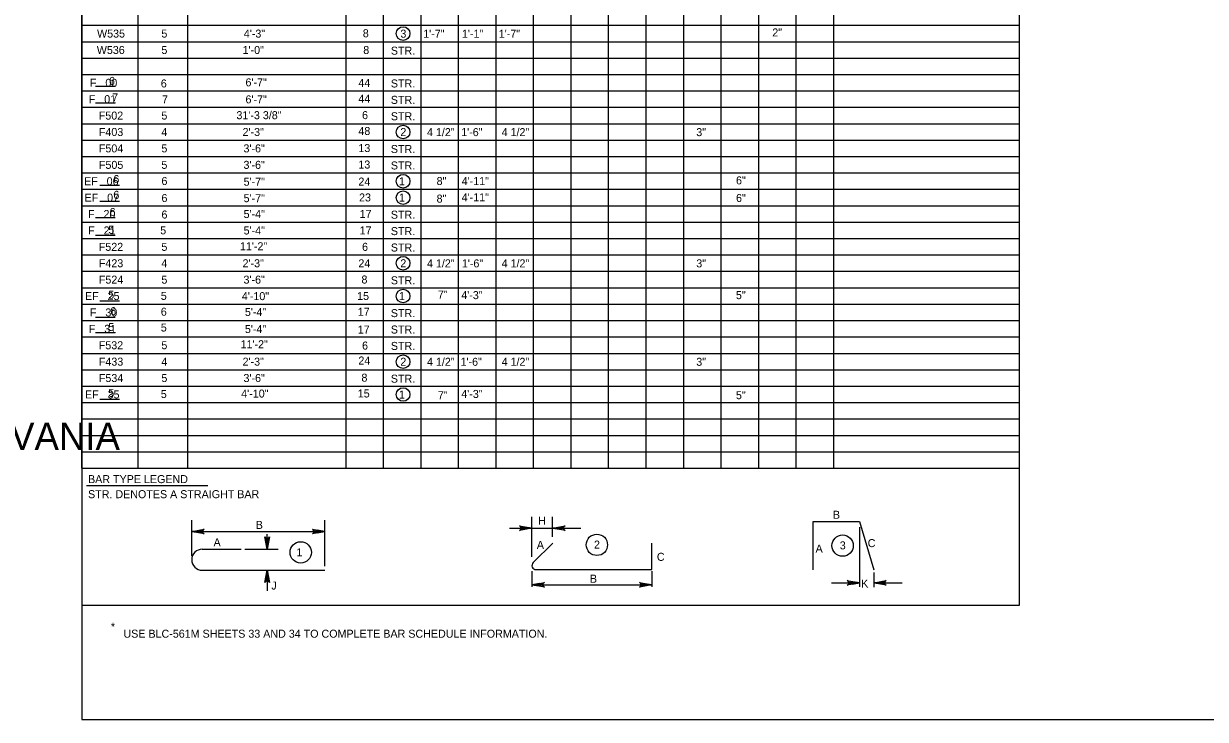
# Model space of a CAD drawing. Extents: x 179 to 454, y -271 to 54.
# Drawn here: x 244.62 to 262.34, y -21.25 to -10.81 of the extents above; entities that cross this region are included whole.
import ezdxf

# ---------------------------------------------------------------- set-up
doc = ezdxf.new("R2010")
doc.units = 0
for name, color, linetype in [('Level 1', 7, 'Continuous'), ('Level 3', 7, 'Continuous'), ('Level 4', 7, 'Continuous'), ('Level 41', 7, 'Continuous'), ('Level 6', 7, 'Continuous')]:
    doc.layers.add(name, color=color, linetype=linetype)

msp = doc.modelspace()

# ---------------------------------------------------------------- linework, layer by layer
at = {"layer": 'Level 1'}
msp.add_lwpolyline([(245.497, -21.25), (276.997, -21.25), (276.997, -0.75), (245.497, -0.75)], close=True, dxfattribs=at)
at = {"layer": 'Level 3'}
for p, q in [((256.462, -18.284), (257.159, -18.284)), ((256.462, -19.008), (256.462, -18.284)), ((257.159, -18.284), (257.371, -19.009)), ((252.263, -18.898), (252.556, -18.605)), ((254.043, -19.003), (254.043, -18.605)), ((247.301, -18.697), (247.882, -18.697)), ((247.301, -19.013), (249.138, -19.013)), ((252.306, -19.003), (254.043, -19.003))]:
    msp.add_line(p, q, dxfattribs=at)
for centre, radius, start in [((247.301, -18.855), 0.158, 90), ((252.306, -18.942), 0.0615, 135)]:
    msp.add_arc(centre, radius, start, 270, dxfattribs=at)
at = {"layer": 'Level 4'}
for p, q in [((245.701, -11.753), (245.997, -11.753)), ((245.701, -12.003), (245.997, -12.003)), ((245.766, -13.237), (246.062, -13.237)), ((245.766, -13.478), (246.062, -13.478)), ((245.701, -13.724), (245.997, -13.724)), ((245.701, -13.988), (245.997, -13.988)), ((245.766, -14.971), (246.062, -14.971)), ((245.701, -15.217), (245.997, -15.217)), ((245.701, -15.448), (245.997, -15.448)), ((245.766, -16.445), (246.062, -16.445)), ((245.566, -17.743), (247.385, -17.743)), ((252.245, -18.811), (252.245, -18.212)), ((252.555, -18.513), (252.555, -18.212)), ((247.143, -18.796), (247.143, -18.264)), ((249.138, -18.954), (249.138, -18.264)), ((251.906, -18.38), (252.978, -18.38)), ((257.159, -18.365), (257.159, -19.262)), ((247.255, -18.432), (249.026, -18.432)), ((248.272, -18.584), (248.272, -18.472)), ((247.94, -18.697), (248.44, -18.697)), ((248.183, -19.013), (248.44, -19.013)), ((248.272, -19.125), (248.272, -19.237)), ((252.245, -19.028), (252.245, -19.261)), ((253.035, -19.003), (253.219, -19.003)), ((254.044, -19.028), (254.044, -19.261)), ((257.371, -19.049), (257.371, -19.265)), ((248.272, -19.237), (248.272, -19.322)), ((252.245, -19.231), (254.044, -19.231)), ((256.737, -19.203), (257.07, -19.203)), ((257.482, -19.203), (257.795, -19.203))]:
    msp.add_line(p, q, dxfattribs=at)
for points in [[(247.143, -18.432), (247.33, -18.397), (247.315, -18.407), (247.308, -18.42), (247.306, -18.432), (247.308, -18.445), (247.315, -18.457), (247.33, -18.467), (247.143, -18.432), (247.315, -18.457), (247.308, -18.445), (247.143, -18.432), (247.306, -18.432), (247.308, -18.42), (247.143, -18.432), (247.315, -18.407)], [(249.138, -18.432), (248.952, -18.467), (248.966, -18.457), (248.974, -18.445), (248.976, -18.432), (248.974, -18.42), (248.966, -18.407), (248.952, -18.397), (249.138, -18.432), (248.966, -18.407), (248.974, -18.42), (249.138, -18.432), (248.976, -18.432), (248.974, -18.445), (249.138, -18.432), (248.966, -18.457)], [(252.245, -18.38), (252.059, -18.415), (252.073, -18.405), (252.08, -18.393), (252.082, -18.38), (252.08, -18.368), (252.073, -18.355), (252.059, -18.346), (252.245, -18.38), (252.073, -18.355), (252.08, -18.368), (252.245, -18.38), (252.082, -18.38), (252.08, -18.393), (252.245, -18.38), (252.073, -18.405)], [(252.555, -18.38), (252.742, -18.346), (252.727, -18.355), (252.72, -18.368), (252.718, -18.38), (252.72, -18.393), (252.727, -18.405), (252.742, -18.415), (252.555, -18.38), (252.727, -18.405), (252.72, -18.393), (252.555, -18.38), (252.718, -18.38), (252.72, -18.368), (252.555, -18.38), (252.727, -18.355)], [(248.272, -18.697), (248.237, -18.51), (248.247, -18.525), (248.26, -18.532), (248.272, -18.534), (248.285, -18.532), (248.297, -18.525), (248.307, -18.51), (248.272, -18.697), (248.297, -18.525), (248.285, -18.532), (248.272, -18.697), (248.272, -18.534), (248.26, -18.532), (248.272, -18.697), (248.247, -18.525)], [(248.272, -19.013), (248.307, -19.199), (248.297, -19.185), (248.285, -19.178), (248.272, -19.175), (248.26, -19.178), (248.247, -19.185), (248.237, -19.199), (248.272, -19.013), (248.247, -19.185), (248.26, -19.178), (248.272, -19.013), (248.272, -19.175), (248.285, -19.178), (248.272, -19.013), (248.297, -19.185)], [(252.245, -19.231), (252.431, -19.196), (252.417, -19.206), (252.41, -19.218), (252.407, -19.231), (252.41, -19.243), (252.417, -19.256), (252.431, -19.266), (252.245, -19.231), (252.417, -19.256), (252.41, -19.243), (252.245, -19.231), (252.407, -19.231), (252.41, -19.218), (252.245, -19.231), (252.417, -19.206)], [(254.044, -19.231), (253.857, -19.266), (253.872, -19.256), (253.879, -19.243), (253.881, -19.231), (253.879, -19.218), (253.872, -19.206), (253.857, -19.196), (254.044, -19.231), (253.872, -19.206), (253.879, -19.218), (254.044, -19.231), (253.881, -19.231), (253.879, -19.243), (254.044, -19.231), (253.872, -19.256)], [(257.16, -19.203), (256.973, -19.238), (256.988, -19.229), (256.995, -19.216), (256.997, -19.203), (256.995, -19.191), (256.988, -19.178), (256.973, -19.169), (257.16, -19.203), (256.988, -19.178), (256.995, -19.191), (257.16, -19.203), (256.997, -19.203), (256.995, -19.216), (257.16, -19.203), (256.988, -19.229)], [(257.37, -19.203), (257.556, -19.169), (257.542, -19.178), (257.535, -19.191), (257.533, -19.203), (257.535, -19.216), (257.542, -19.229), (257.556, -19.238), (257.37, -19.203), (257.542, -19.229), (257.535, -19.216), (257.37, -19.203), (257.533, -19.203), (257.535, -19.191), (257.37, -19.203), (257.542, -19.178)]]:
    msp.add_lwpolyline(points, dxfattribs=at)
for points in [[(247.255, -18.414), (247.255, -18.451), (247.143, -18.432)], [(249.026, -18.414), (249.026, -18.451), (249.138, -18.432)], [(248.253, -18.584), (248.291, -18.584), (248.272, -18.697)], [(248.253, -19.125), (248.291, -19.125), (248.272, -19.013)], [(252.357, -19.249), (252.357, -19.212), (252.245, -19.231)], [(253.932, -19.249), (253.932, -19.212), (254.044, -19.231)], [(257.048, -19.185), (257.048, -19.222), (257.16, -19.203)], [(257.482, -19.185), (257.482, -19.222), (257.37, -19.203)]]:
    msp.add_lwpolyline(points, close=True, dxfattribs=at)
for centre, radius in [((250.313, -10.963), 0.102), ((250.313, -12.44), 0.102), ((250.313, -13.178), 0.102), ((250.313, -13.424), 0.102), ((250.313, -14.408), 0.102), ((250.313, -14.9), 0.102), ((250.313, -15.885), 0.102), ((250.313, -16.377), 0.102), ((248.777, -18.746), 0.16), ((253.218, -18.632), 0.16), ((256.903, -18.644), 0.16)]:
    msp.add_circle(centre, radius, dxfattribs=at)
at = {"layer": 'Level 6'}
for p, q in [((245.497, -17.482), (245.497, -0.75)), ((259.557, -19.536), (259.557, -0.75)), ((246.341, -17.482), (246.341, -1.98)), ((247.083, -17.482), (247.083, -1.98)), ((249.458, -17.482), (249.458, -1.98)), ((250.02, -17.482), (250.02, -1.98)), ((250.583, -17.482), (250.583, -1.98)), ((251.145, -17.482), (251.145, -1.98)), ((251.708, -17.482), (251.708, -1.98)), ((252.27, -17.482), (252.27, -1.98)), ((252.833, -17.482), (252.833, -1.98)), ((253.395, -17.482), (253.395, -1.98)), ((253.957, -17.482), (253.957, -1.98)), ((254.52, -17.482), (254.52, -1.98)), ((255.082, -17.482), (255.082, -1.98)), ((255.645, -17.482), (255.645, -1.98)), ((256.207, -17.482), (256.207, -1.98)), ((256.77, -17.482), (256.77, -1.98)), ((245.497, -10.839), (259.557, -10.839)), ((245.497, -11.085), (259.557, -11.085)), ((245.497, -11.331), (259.557, -11.331)), ((245.497, -11.577), (259.557, -11.577)), ((245.497, -11.823), (259.557, -11.823)), ((245.497, -12.069), (259.557, -12.069)), ((245.497, -12.315), (259.557, -12.315)), ((245.497, -12.561), (259.557, -12.561)), ((245.497, -12.807), (259.557, -12.807)), ((245.497, -13.053), (259.557, -13.053)), ((245.497, -13.299), (259.557, -13.299)), ((245.497, -13.545), (259.557, -13.545)), ((245.497, -13.791), (259.557, -13.791)), ((245.497, -14.037), (259.557, -14.037)), ((245.497, -14.283), (259.557, -14.283)), ((245.497, -14.529), (259.557, -14.529)), ((245.497, -14.776), (259.557, -14.776)), ((245.497, -15.022), (259.557, -15.022)), ((245.497, -15.268), (259.557, -15.268)), ((245.497, -15.514), (259.557, -15.514)), ((245.497, -15.76), (259.557, -15.76)), ((245.497, -16.006), (259.557, -16.006)), ((245.497, -16.252), (259.557, -16.252)), ((245.497, -16.498), (259.557, -16.498)), ((245.497, -16.744), (259.557, -16.744)), ((245.497, -16.99), (259.557, -16.99)), ((245.497, -17.236), (259.557, -17.236)), ((245.497, -17.482), (259.557, -17.482)), ((245.497, -19.536), (259.557, -19.536))]:
    msp.add_line(p, q, dxfattribs=at)

# ---------------------------------------------------------------- texts
at = {"layer": 'Level 1'}
msp.add_text('COMMONWEALTH OF PENNSYLVANIA', height=0.41038, dxfattribs=at).set_placement((235.943, -17.208))
at = {"layer": 'Level 4'}
for s, height, p in [('W535', 0.12, (245.723, -11.023)), ('5', 0.12, (246.688, -11.023)), ('4\'-3"', 0.12, (247.924, -11.023)), ('3', 0.12, (250.272, -11.024)), ('1\'-7"', 0.1198, (250.614, -11.025)), ('1\'-1"', 0.1198, (251.195, -11.025)), ('1\'-7"', 0.1198, (251.747, -11.025)), ('2"', 0.1198, (255.849, -11.006)), ('W536', 0.12, (245.719, -11.269)), ('5', 0.12, (246.688, -11.269)), ('1\'-0"', 0.12, (247.905, -11.269)), ('8', 0.12, (249.715, -11.269)), ('STR.', 0.12, (250.129, -11.279)), ('F   00', 0.12, (245.616, -11.761)), ('STR.', 0.12, (250.129, -11.771)), ('F   01', 0.12, (245.599, -12.007)), ('STR.', 0.12, (250.129, -12.017)), ('F502', 0.12, (245.749, -12.253)), ('5', 0.12, (246.688, -12.253)), ('STR.', 0.12, (250.129, -12.263)), ('F403', 0.12, (245.75, -12.499)), ('4', 0.12, (246.687, -12.499)), ('2\'-3"', 0.12, (247.905, -12.499)), ('2', 0.12, (250.271, -12.5)), ('4 1/2"', 0.12, (250.671, -12.501)), ('1\'-6"', 0.1198, (251.184, -12.501)), ('4 1/2"', 0.12, (251.79, -12.501)), ('3"', 0.12, (254.709, -12.501)), ('F504', 0.12, (245.75, -12.745)), ('5', 0.12, (246.688, -12.745)), ('3\'-6"', 0.12, (247.919, -12.745)), ('STR.', 0.12, (250.129, -12.755)), ('F505', 0.12, (245.751, -12.992)), ('5', 0.12, (246.688, -12.992)), ('3\'-6"', 0.12, (247.919, -12.992)), ('STR.', 0.12, (250.129, -13.001)), ('EF   06', 0.12, (245.528, -13.238)), ('1', 0.12, (250.25, -13.238)), ('EF   07', 0.12, (245.535, -13.484)), ('1', 0.12, (250.25, -13.484)), ('F   20', 0.12, (245.588, -13.73)), ('STR.', 0.12, (250.129, -13.74)), ('F   21', 0.12, (245.59, -13.976)), ('STR.', 0.12, (250.129, -13.986)), ('F522', 0.12, (245.749, -14.222)), ('5', 0.12, (246.688, -14.222)), ('STR.', 0.12, (250.129, -14.232)), ('F423', 0.12, (245.75, -14.468)), ('4', 0.12, (246.687, -14.468)), ('2\'-3"', 0.12, (247.905, -14.468)), ('2', 0.12, (250.271, -14.468)), ('4 1/2"', 0.12, (250.671, -14.47)), ('1\'-6"', 0.1198, (251.194, -14.47)), ('4 1/2"', 0.12, (251.79, -14.47)), ('3"', 0.12, (254.709, -14.47)), ('F524', 0.12, (245.75, -14.714)), ('5', 0.12, (246.688, -14.714)), ('3\'-6"', 0.12, (247.919, -14.714)), ('STR.', 0.12, (250.129, -14.724)), ('EF   25', 0.12, (245.542, -14.96)), ('1', 0.12, (250.25, -14.96)), ('F   30', 0.12, (245.616, -15.206)), ('STR.', 0.12, (250.129, -15.216)), ('F   31', 0.12, (245.599, -15.452)), ('STR.', 0.12, (250.129, -15.462)), ('F532', 0.12, (245.749, -15.698)), ('5', 0.12, (246.688, -15.698)), ('STR.', 0.12, (250.129, -15.708)), ('F433', 0.12, (245.75, -15.944)), ('4', 0.12, (246.687, -15.944)), ('2\'-3"', 0.12, (247.905, -15.944)), ('2', 0.12, (250.271, -15.945)), ('4 1/2"', 0.12, (250.671, -15.946)), ('1\'-6"', 0.1198, (251.174, -15.946)), ('4 1/2"', 0.12, (251.79, -15.946)), ('3"', 0.12, (254.709, -15.946)), ('F534', 0.12, (245.75, -16.19)), ('5', 0.12, (246.688, -16.19)), ('3\'-6"', 0.12, (247.919, -16.19)), ('STR.', 0.12, (250.129, -16.2)), ('EF   35', 0.12, (245.542, -16.436)), ('1', 0.12, (250.25, -16.437)), ('BAR TYPE LEGEND', 0.12, (245.588, -17.706)), ('STR. DENOTES A STRAIGHT BAR', 0.12, (245.588, -17.932)), ('H', 0.12, (252.337, -18.328)), ('B', 0.12, (256.758, -18.241)), ('B', 0.12, (248.103, -18.393)), ('A', 0.12, (247.47, -18.654)), ('A', 0.12, (252.318, -18.692)), ('2', 0.12, (253.175, -18.688)), ('3', 0.12, (256.861, -18.7)), ('C', 0.12, (257.28, -18.666)), ('1', 0.12, (248.713, -18.803)), ('C', 0.12, (254.118, -18.872)), ('A', 0.12, (256.498, -18.748)), ('B', 0.12, (253.114, -19.2)), ('J', 0.12, (248.336, -19.303)), ('K', 0.12, (257.182, -19.272)), ('*', 0.12, (245.93, -19.918)), ('USE BLC-561M SHEETS 33 AND 34 TO COMPLETE BAR SCHEDULE INFORMATION.', 0.12, (246.119, -20.025))]:
    msp.add_text(s, height=height, dxfattribs=at).set_placement(p)
at = {"layer": 'Level 41'}
for s, p in [('8', (249.708, -11.018)), ('6', (245.902, -11.733)), ('6', (246.679, -11.771)), ('6\'-7"', (247.949, -11.754)), ('44', (249.642, -11.762)), ('7', (245.949, -11.98)), ('7', (246.698, -12.009)), ('6\'-7"', (247.949, -12.01)), ('44', (249.642, -11.999)), ('31\'-3 3/8"', (247.813, -12.247)), ('6', (249.697, -12.246)), ('48', (249.642, -12.484)), ('13', (249.642, -12.74)), ('13', (249.642, -12.987)), ('6', (245.968, -13.205)), ('6', (246.689, -13.234)), ('8"', (250.815, -13.235)), ('6"', (255.305, -13.225)), ('5\'-7"', (247.921, -13.245)), ('24', (249.642, -13.243)), ('4\'-11"', (251.191, -13.235)), ('6', (245.968, -13.442)), ('6', (246.689, -13.49)), ('5\'-7"', (247.921, -13.492)), ('23', (249.652, -13.481)), ('8"', (250.815, -13.498)), ('4\'-11"', (251.191, -13.479)), ('6"', (255.305, -13.489)), ('6', (245.911, -13.699)), ('6', (246.689, -13.737)), ('5\'-4"', (247.921, -13.729)), ('17', (249.661, -13.728)), ('5', (245.892, -13.965)), ('5', (246.67, -13.974)), ('5\'-4"', (247.921, -13.976)), ('17', (249.661, -13.975)), ('11\'-2"', (247.866, -14.213)), ('6', (249.697, -14.222)), ('24', (249.642, -14.469)), ('8', (249.688, -14.712)), ('5', (245.892, -14.94)), ('5', (246.679, -14.957)), ('4\'-10"', (247.894, -14.961)), ('15', (249.623, -14.959)), ('7"', (250.834, -14.937)), ('4\'-3"', (251.185, -14.946)), ('5"', (255.304, -14.946)), ('6', (245.921, -15.187)), ('6', (246.679, -15.195)), ('5\'-4"', (247.94, -15.199)), ('17', (249.633, -15.196)), ('5', (245.892, -15.424)), ('5', (246.679, -15.432)), ('5\'-4"', (247.94, -15.455)), ('17', (249.633, -15.462)), ('11\'-2"', (247.875, -15.683)), ('6', (249.697, -15.703)), ('24', (249.642, -15.927)), ('8', (249.688, -16.184)), ('5', (245.892, -16.412)), ('4\'-10"', (247.885, -16.423)), ('15', (249.633, -16.421)), ('5', (246.679, -16.43)), ('7"', (250.834, -16.447)), ('4\'-3"', (251.185, -16.428)), ('5"', (255.304, -16.447))]:
    msp.add_text(s, height=0.12, dxfattribs=at).set_placement(p)

doc.saveas('drawing.dxf')
